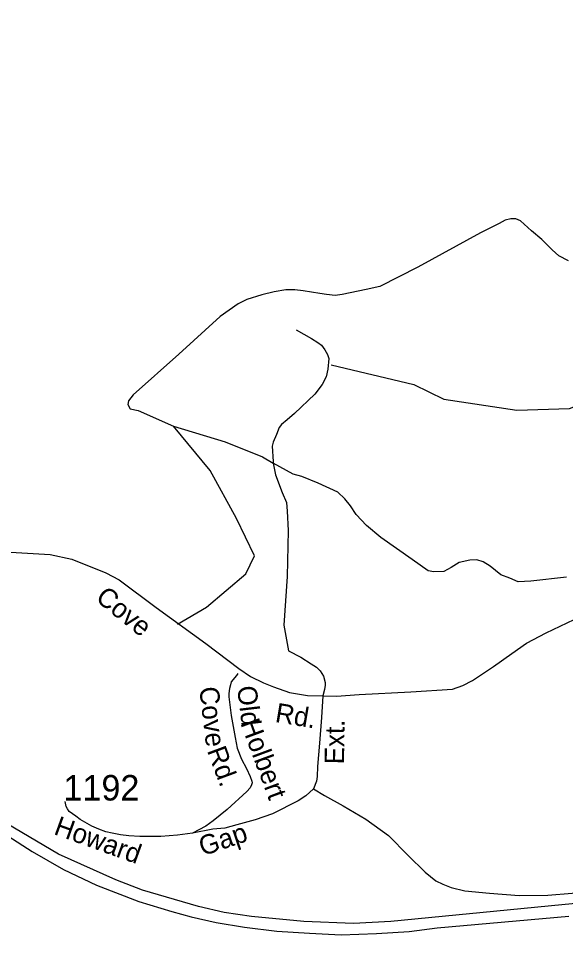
# Model space of a CAD drawing. Extents: x 990631 to 1056237, y 535999 to 585651.
# Drawn here: x 1008312 to 1010994, y 561115 to 565608 of the extents above; entities that cross this region are included whole.
import ezdxf

# ---------------------------------------------------------------- set-up
doc = ezdxf.new("R2010")
doc.units = 0
for name, color, linetype in [('Exist Hydrographic Creek Single Shore', 7, 'Continuous'), ('Exist Road Non-System Type 51', 7, 'Continuous'), ('Exist Road Non-System Type 51 Label', 7, 'Continuous'), ('Exist Road Primary Interstate Divided Center Attributed', 7, 'Continuous'), ('Exist Road Secondary Type 51 Attributed', 7, 'Continuous'), ('Exist Road Secondary Type 51 Label', 7, 'Continuous'), ('Exist Road Secondary Type 51 Number Label', 7, 'Continuous')]:
    doc.layers.add(name, color=color, linetype=linetype)

msp = doc.modelspace()

# ---------------------------------------------------------------- linework, layer by layer
at = {"layer": 'Exist Hydrographic Creek Single Shore'}
msp.add_lwpolyline([(1009844.2, 563909.7), (1010249.7, 563813), (1010397.3, 563741.1), (1010754.1, 563687.9), (1011012.9, 563695.8), (1011148.1, 563748.9), (1011354.1, 563925.3), (1011656.7, 563997.9), (1011693.2, 564089.1), (1011697.7, 564223.5), (1011666.9, 564299.6), (1011440.8, 564524.1), (1011462.4, 564671.4), (1011549.9, 564794.3), (1011651.8, 565100.7), (1011846.8, 565444.7), (1012363.6, 566021.8)], dxfattribs=at)
msp.add_lwpolyline([(1009844.2, 563909.7), (1010249.7, 563813), (1010397.3, 563741.1), (1010754.1, 563687.9), (1011012.9, 563695.8), (1011148.1, 563748.9), (1011354.1, 563925.3), (1011656.7, 563997.9), (1011693.2, 564089.1), (1011697.7, 564223.5), (1011666.9, 564299.6), (1011440.8, 564524.1), (1011462.4, 564671.4), (1011549.9, 564794.3), (1011651.8, 565100.7), (1011846.8, 565444.7), (1012363.6, 566021.8)], dxfattribs=at)
at = {"layer": 'Exist Road Non-System Type 51'}
for points in [[(1011007.3, 564419), (1010960.2, 564444.6), (1010927.2, 564473.7), (1010876.8, 564523.3), (1010826.2, 564567.1), (1010771.8, 564615.1), (1010750.2, 564625.7), (1010724.2, 564624.6), (1010697.9, 564619.5), (1010667.3, 564602.4), (1010575.8, 564557.4), (1010269.9, 564387.5), (1010082.5, 564293.8), (1010016, 564278), (1009899.3, 564253.9), (1009865, 564249), (1009821.1, 564254.5), (1009789.3, 564259.5), (1009707.6, 564272.2), (1009665.9, 564277.6), (1009621.8, 564277.1), (1009565.4, 564267.1), (1009504.9, 564253.1), (1009432, 564229.3), (1009389.4, 564208.8), (1009301.1, 564145.7), (1009099, 563962.4), (1008874.1, 563761.6), (1008851.1, 563732.5), (1008848.5, 563714.5), (1008859.9, 563694.1), (1008899.5, 563684.9), (1009073, 563609), (1009324.8, 563532.5), (1009508.3, 563458.3), (1009561.3, 563426.5)], [(1009673.3, 564081.2), (1009747.9, 564038.7), (1009779.3, 564019.7), (1009796.8, 564005.1), (1009814, 563982.5), (1009827.3, 563960.1), (1009832.7, 563939.8), (1009828.9, 563888), (1009819.7, 563850.2), (1009800.4, 563812.8), (1009764.8, 563766.1), (1009665.7, 563671.2), (1009628.6, 563640.4), (1009601.8, 563617.3), (1009589.2, 563601.8), (1009576.2, 563568.2), (1009560.8, 563530.7), (1009556.2, 563510.8), (1009559.7, 563434.7), (1009561.3, 563426.5)], [(1009092.5, 562638), (1009234.6, 562721.6), (1009426.9, 562884.7), (1009468.7, 562972.5), (1009380.9, 563156.5), (1009251.3, 563390.7), (1009073, 563609)], [(1010997.7, 562868.3), (1010822.9, 562848), (1010760.8, 562846.1), (1010719.3, 562863.5), (1010675.8, 562879), (1010623.3, 562922.7), (1010589.9, 562943.9), (1010558.3, 562953), (1010524.3, 562952.1), (1010471.8, 562939.7), (1010432.9, 562915.1), (1010396.3, 562896.2), (1010348, 562894), (1010320.3, 562898.8), (1010242, 562955.6), (1010087.6, 563062.7), (1010017.5, 563121.2), (1009967.2, 563174.8), (1009938.6, 563217.8), (1009911.7, 563252.7), (1009877, 563285.8), (1009780.2, 563329.2), (1009701.3, 563361.8), (1009657.7, 563373.3), (1009561.3, 563426.5)], [(1009561.3, 563426.5), (1009571.6, 563370.2), (1009604.6, 563282.9), (1009625.1, 563234.3), (1009629.6, 563192.2), (1009634.5, 563097.9), (1009629, 562871.9), (1009612.9, 562632.3), (1009635.2, 562507.6), (1009695.7, 562476.2), (1009746.6, 562442.6), (1009772.1, 562427.7), (1009781.7, 562419.5), (1009791.5, 562409.1), (1009806.6, 562382.6), (1009815.6, 562352.2), (1009815.1, 562338.2), (1009812.5, 562318.2), (1009803.1, 562286.2)], [(1009386.8, 562396.4), (1009380.6, 562386.8), (1009355.5, 562355.5), (1009350.8, 562339.8), (1009346.3, 562321.8), (1009343.6, 562297.9), (1009343, 562281.9), (1009354, 562189.4), (1009374.4, 562082.8), (1009384.6, 562030.4), (1009404.9, 561975.7), (1009429.4, 561930.8), (1009448, 561890.3), (1009455.3, 561867.9), (1009457, 561859.9), (1009454.6, 561849.9), (1009448.1, 561836.2), (1009431.5, 561816.8), (1009334.5, 561729.9), (1009266.6, 561674), (1009229.8, 561647.2), (1009164.5, 561613.5)], [(1009758.3, 561829.8), (1009811.2, 561797.9), (1009903.4, 561746.8), (1010015.3, 561681.1), (1010124.8, 561601.5), (1010221.6, 561504.1), (1010305, 561421.2), (1010357.5, 561379.5), (1010391, 561362.5), (1010432.5, 561347), (1010500, 561330.6), (1010619.6, 561318.6), (1010765.4, 561307.9), (1010905.5, 561309.1), (1011025.9, 561319.2), (1011102.2, 561324.7), (1011170.9, 561344.3)]]:
    msp.add_lwpolyline(points, dxfattribs=at)
at = {"layer": 'Exist Road Primary Interstate Divided Center Attributed'}
for points in [[(1015506.3, 562324), (1014607.5, 561942.1), (1014031.5, 561667.4), (1013935.1, 561632.5), (1013652.1, 561575.3), (1013496.8, 561541.7), (1013177.7, 561495.5), (1012669.8, 561424.2), (1011360.6, 561298.9), (1010137, 561179.8), (1009953.5, 561170.4), (1009711.1, 561180.1), (1009453.8, 561205.2), (1009321.2, 561224), (1009195.3, 561253.5), (1008920.7, 561333.9), (1008789.5, 561384.8), (1008509.5, 561509.4), (1008004.5, 561806.9)], [(1015506.3, 562324), (1014607.5, 561942.1), (1014031.5, 561667.4), (1013935.1, 561632.5), (1013652.1, 561575.3), (1013496.8, 561541.7), (1013177.7, 561495.5), (1012669.8, 561424.2), (1011360.6, 561298.9), (1010137, 561179.8), (1009953.5, 561170.4), (1009711.1, 561180.1), (1009453.8, 561205.2), (1009321.2, 561224), (1009195.3, 561253.5), (1008920.7, 561333.9), (1008789.5, 561384.8), (1008509.5, 561509.4), (1008004.5, 561806.9)], [(1008162.6, 561662.2), (1008379.6, 561522.8), (1008533.6, 561434.4), (1008694.4, 561358), (1008902, 561277.6), (1009064.1, 561229.3), (1009159.2, 561202.5), (1009281.1, 561175.7), (1009420.4, 561151.6), (1009578.4, 561132.9), (1009737.8, 561122.1), (1009893.2, 561115.4), (1010067.3, 561120.8), (1010226.7, 561131.5), (1010363.4, 561148.9), (1011009, 561206.6)], [(1008162.6, 561662.2), (1008379.6, 561522.8), (1008533.6, 561434.4), (1008694.4, 561358), (1008902, 561277.6), (1009064.1, 561229.3), (1009159.2, 561202.5), (1009281.1, 561175.7), (1009420.4, 561151.6), (1009578.4, 561132.9), (1009737.8, 561122.1), (1009893.2, 561115.4), (1010067.3, 561120.8), (1010226.7, 561131.5), (1010363.4, 561148.9), (1011009, 561206.6)]]:
    msp.add_lwpolyline(points, dxfattribs=at)
at = {"layer": 'Exist Road Secondary Type 51 Attributed'}
for points in [[(1008246, 562992.2), (1008467.5, 562978.8), (1008573.6, 562957), (1008740.2, 562889.7), (1008805.5, 562855.7), (1008987.5, 562719.2), (1009229.8, 562542.7), (1009391.7, 562420.3), (1009450.1, 562380.8), (1009512.7, 562350.9), (1009561.7, 562330.5), (1009640.6, 562303.3), (1009728.3, 562287.6), (1009803.1, 562286.2)], [(1009803.1, 562286.2), (1009871.1, 562284.9), (1009981.9, 562292.4), (1010234.9, 562306), (1010438.9, 562319.6), (1010489.9, 562337.9), (1010537.5, 562361.1), (1010639.6, 562430.4), (1010730.2, 562493.8), (1010801.2, 562545.3), (1010897.8, 562595.1), (1011000.4, 562644.9), (1011104.5, 562693.3), (1011199.6, 562767.2), (1011290.2, 562842.8), (1011346, 562879)], [(1009803.1, 562286.2), (1009797.6, 562180.1), (1009787.8, 562054.8), (1009777.9, 561939.2), (1009776.3, 561891.2), (1009773.4, 561867.3), (1009758.3, 561829.8), (1009721, 561796.9), (1009682.3, 561772.3), (1009557.9, 561708.4), (1009472.9, 561679.3), (1009382, 561654.3), (1009323.5, 561638.1), (1009265.3, 561632.1), (1009164.5, 561613.5), (1009092.3, 561603.9), (1009009.9, 561596.6), (1008907.9, 561596.1), (1008854, 561599.7), (1008812.1, 561605.2), (1008772.4, 561612.6), (1008740.5, 561619.6), (1008707, 561632.7), (1008671.5, 561647.8), (1008614.5, 561679.8), (1008593, 561696.6), (1008561.7, 561719.7), (1008552.1, 561731.9), (1008546.6, 561744.2), (1008541.3, 561768.3)]]:
    msp.add_lwpolyline(points, dxfattribs=at)

# ---------------------------------------------------------------- texts
at = {"layer": 'Exist Road Non-System Type 51 Label'}
for s, rotation, p in [('Old', 276.7486, (1009383.7, 562330.6)), ('Old', 276.7486, (1009383.7, 562330.6)), ('Cove', 276.7486, (1009197.9, 562326.2)), ('Cove', 276.7486, (1009197.9, 562326.2)), ('Holbert', 290.3901, (1009398.7, 562153.5)), ('Holbert', 290.3901, (1009398.7, 562153.5)), ('Rd.', 290.3901, (1009235.3, 562018.2)), ('Rd.', 290.3901, (1009235.3, 562018.2))]:
    msp.add_text(s, height=95, rotation=rotation, dxfattribs=at).set_placement(p)
at = {"layer": 'Exist Road Secondary Type 51 Label'}
for s, rotation, p in [('Cove', 321.0506, (1008685, 562757.4)), ('Cove', 321.0506, (1008685, 562757.4)), ('Rd.', 350.5619, (1009566.5, 562158.9)), ('Rd.', 350.5619, (1009566.5, 562158.9)), ('Ext.', 89.0133, (1009907.2, 561950.3)), ('Ext.', 89.0133, (1009907.2, 561950.3)), ('Howard', 340.1796, (1008480.9, 561609.5)), ('Howard', 340.1796, (1008480.9, 561609.5)), ('Gap', 18.7506, (1009215.6, 561499.9)), ('Gap', 18.7506, (1009215.6, 561499.9))]:
    msp.add_text(s, height=95, rotation=rotation, dxfattribs=at).set_placement(p)
at = {"layer": 'Exist Road Secondary Type 51 Number Label'}
msp.add_text('1192', height=125, dxfattribs=at).set_placement((1008533.3, 561773.2))

doc.saveas('drawing.dxf')
